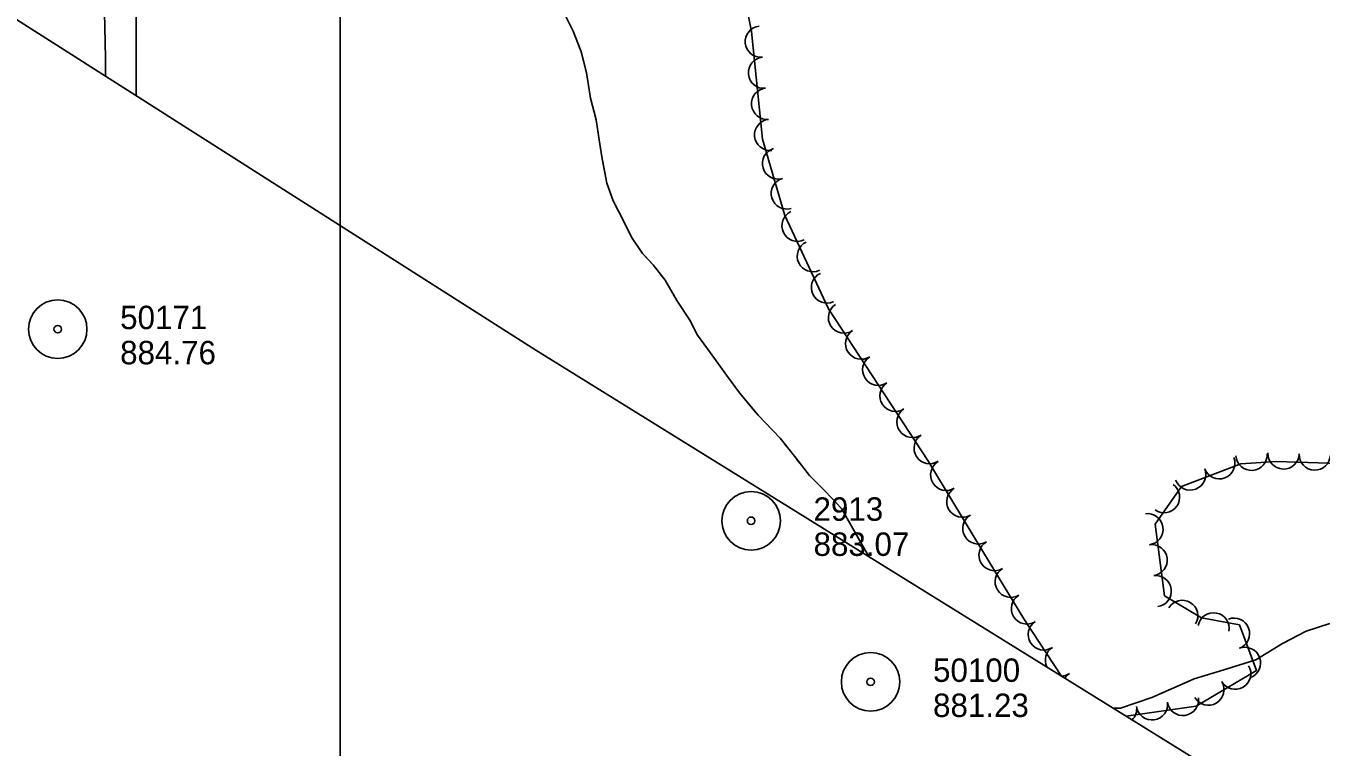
# Model space of a CAD drawing. Extents: x 353423 to 364002, y 127000 to 201942.
# Drawn here: x 359919.4 to 360251.3, y 130714.6 to 130899.3 of the extents above; entities that cross this region are included whole.
import ezdxf

# ---------------------------------------------------------------- set-up
doc = ezdxf.new("R2010")
doc.units = 0
for name, color, linetype in [('E_FEN_Generic', 7, 'Continuous'), ('E_LAND_TreeLine', 7, 'Continuous'), ('E_MISCPROP', 7, 'Continuous'), ('E_RDWY_AsphConc', 7, 'Continuous'), ('E_RDWY_Gravel', 7, 'Continuous'), ('E_STRUCT_WingWall', 7, 'Continuous')]:
    doc.layers.add(name, color=color, linetype=linetype)

msp = doc.modelspace()

# ---------------------------------------------------------------- linework, layer by layer
at = {"layer": 'E_FEN_Generic'}
for points in [[(360020.36, 131084.55), (360037.05, 131064.19), (360050.89, 131058.97), (360062.77, 131046.05), (360074.31, 131013.79), (360075.54, 131000.66), (360082.44, 130983.18), (360079.94, 130962.57), (360083.17, 130951.05), (360095.74, 130938.44), (360100.48, 130922.14), (360105.38, 130897.89), (360108.13, 130870.34), (360113.86, 130850.79), (360125.1, 130826.82)], [(360201.35, 130722.48), (360219.3, 130725.05), (360234.76, 130734.22), (360230.35, 130745.9), (360220.61, 130747.71), (360211.18, 130753.37), (360208.73, 130771.69), (360215.51, 130781.34), (360230.68, 130787.17), (360239.82, 130787.79), (360255.88, 130787.23), (360273.72, 130793.31), (360281.74, 130801.28), (360288.05, 130802.01), (360301.5, 130795.69), (360321.46, 130793.52), (360338.79, 130794.98), (360356.33, 130799.61), (360366.54, 130806.39), (360372.65, 130821.05), (360373.73, 130832.36)], [(360125.1, 130826.82), (360150.56, 130788.01), (360163.56, 130766.39), (360175.11, 130747.41), (360184.74, 130732.78)]]:
    msp.add_lwpolyline(points, dxfattribs=at)
for centre, start, end in [((360107.74, 130895.29), 95.704, 275.6887), ((360108.53, 130887.33), 95.704, 275.6887), ((360109.33, 130879.37), 95.704, 275.6887), ((360110.12, 130871.41), 95.704, 275.6887), ((360112.14, 130864.09), 106.3538, 286.3385), ((360114.39, 130856.41), 106.3538, 286.3385), ((360117.15, 130848.13), 115.1311, 295.1158), ((360121.05, 130840.35), 115.1311, 295.1158), ((360124.68, 130832.32), 115.1311, 295.1158), ((360129.04, 130824.63), 123.2742, 303.2588), ((360133.43, 130817.94), 123.2742, 303.2588), ((360137.82, 130811.25), 123.2742, 303.2588), ((360142.21, 130804.56), 123.2742, 303.2588), ((360146.59, 130797.87), 123.2742, 303.2588), ((360150.98, 130791.19), 123.2742, 303.2588), ((360225.2, 130787.3), 201.0348, 21.0195), ((360233.46, 130789.46), 183.92, 3.9047), ((360241.66, 130789.82), 177.9954, 357.9801), ((360249.66, 130789.54), 177.9954, 357.9801), ((360155.23, 130784.31), 121.0357, 301.0203), ((360217.73, 130784.43), 201.0348, 21.0195), ((360211.03, 130778.6), 234.8841, 54.8687), ((360159.35, 130777.46), 121.0357, 301.0203), ((360163.47, 130770.6), 121.0357, 301.0203), ((360206.78, 130770.4), 277.6329, 97.6176), ((360167.61, 130763.77), 121.3166, 301.3013), ((360207.85, 130762.48), 277.6329, 97.6176), ((360171.77, 130756.94), 121.3166, 301.3013), ((360208.91, 130754.55), 277.6329, 97.6176), ((360175.92, 130750.1), 121.3166, 301.3013), ((360215.7, 130748.21), 329.0278, 149.0124), ((360223.7, 130745.01), 349.5138, 169.4985), ((360180.23, 130743.45), 123.3673, 303.3519), ((360228.96, 130743.65), 290.676, 110.6607), ((360184.62, 130736.77), 123.3673, 204.4718), ((360231.79, 130736.16), 290.676, 110.6607), ((360229.27, 130733.4), 210.6977, 30.6824), ((360184.62, 130736.77), 271.9214, 303.3519), ((360189.02, 130730.09), 123.3673, 147.7235), ((360222.39, 130729.32), 210.6977, 30.6824), ((360200.04, 130724.41), 314.4876, 8.1279), ((360207.95, 130725.54), 188.1432, 8.1279), ((360215.87, 130726.68), 188.1432, 8.1279)]:
    msp.add_arc(centre, 4, start, end, dxfattribs=at)
at = {"layer": 'E_LAND_TreeLine'}
msp.add_line((360000, 129000), (360000, 131500), dxfattribs=at)
at = {"layer": 'E_MISCPROP'}
for points in [[(359945.82, 131045.66), (359945.19, 131033.55), (359944.79, 131021.49), (359944.56, 131008.24), (359945.05, 130991.8), (359946.16, 130973.54), (359946.99, 130956.01), (359947.26, 130939.46), (359947.5, 130918.93), (359947.68, 130896.63), (359947.7, 130881.48)], [(359939.81, 130886.51), (359939.87, 130891.15), (359939.48, 130906.79), (359939.39, 130923.06), (359939.58, 130939.67), (359939.2, 130955.94), (359938.42, 130972.49), (359937.29, 130986.55), (359935.74, 130993.89), (359932.42, 131001.76), (359928.13, 131008.89), (359923.21, 131014.88), (359918.22, 131019.06)]]:
    msp.add_lwpolyline(points, dxfattribs=at)
at = {"layer": 'E_RDWY_AsphConc'}
for centre, radius in [((359927.59, 130821.65), 7.5), ((359927.59, 130821.65), 7.5), ((359927.59, 130821.65), 7.5), ((359927.59, 130821.65), 0.96), ((359927.59, 130821.65), 0.96), ((359927.59, 130821.65), 0.96), ((360105.24, 130772.57), 7.5), ((360105.24, 130772.57), 7.5), ((360105.24, 130772.57), 7.5), ((360105.24, 130772.57), 0.96), ((360105.24, 130772.57), 0.96), ((360105.24, 130772.57), 0.96), ((360135.86, 130731.3), 7.5), ((360135.86, 130731.3), 7.5), ((360135.86, 130731.3), 7.5), ((360135.86, 130731.3), 0.96), ((360135.86, 130731.3), 0.96), ((360135.86, 130731.3), 0.96)]:
    msp.add_circle(centre, radius, dxfattribs=at)
at = {"layer": 'E_RDWY_Gravel'}
for points in [[(360050.1, 130816.27), (359672.48, 131056.75), (359280.39, 131500.31), (359008.41, 131703.83)], [(360890.85, 129892.34), (360864.93, 129951.48), (360811.44, 130022.72), (360751.88, 130104.24), (360693.11, 130184.1), (360634.83, 130262.2), (360581.75, 130333.33), (360535.33, 130396.83), (360472.15, 130481.62), (360427.96, 130541.99), (360394.86, 130584.01), (360373.29, 130615.86), (360050.1, 130816.27)]]:
    msp.add_lwpolyline(points, dxfattribs=at)
at = {"layer": 'E_STRUCT_WingWall'}
for points in [[(360057.5, 130902.27), (360059.64, 130898.02), (360061.65, 130892.92), (360063.06, 130887.29), (360064.1, 130880.84), (360065.51, 130875.25), (360066.34, 130870.11), (360067.06, 130865.31), (360068.28, 130859.06), (360069.93, 130854.53), (360072.62, 130849.24), (360074.59, 130845.24), (360077.4, 130841.04), (360080.13, 130838.16), (360083.2, 130834.21), (360086.23, 130829.03), (360089.52, 130823.95)], [(360059.41, 130898.47), (360059.64, 130898.02), (360060.19, 130896.62)], [(360061.66, 130892.9), (360063.06, 130887.29), (360064.1, 130880.84), (360065.51, 130875.25), (360066.34, 130870.11), (360067.06, 130865.31), (360067.22, 130864.47)], [(360067.22, 130864.47), (360068.28, 130859.06), (360069.93, 130854.53), (360072.62, 130849.24), (360074.59, 130845.24), (360077.4, 130841.04), (360079.61, 130838.7)], [(360082.12, 130835.59), (360083.2, 130834.21), (360083.32, 130834)], [(360085.34, 130830.54), (360086.23, 130829.03), (360086.36, 130828.82)], [(360088.54, 130825.47), (360089.52, 130823.95)], [(360089.52, 130823.95), (360091.54, 130820.13), (360094.78, 130815.64), (360098.92, 130809.86), (360102.28, 130805.31), (360106.38, 130800.42)], [(360089.52, 130823.95), (360091.54, 130820.13), (360094.78, 130815.64), (360098.92, 130809.86), (360102.28, 130805.31), (360107.07, 130799.6), (360112.71, 130793.72), (360116.66, 130788.68), (360120.2, 130784.17), (360124.31, 130780.03), (360128.38, 130775.71), (360133.44, 130766.81), (360135.38, 130763.39)], [(360109.1, 130797.49), (360110.48, 130796.04)], [(360113.19, 130793.11), (360114.43, 130791.53)], [(360116.9, 130788.39), (360118.13, 130786.81)], [(360120.66, 130783.71), (360124.31, 130780.03), (360128.38, 130775.71), (360133.44, 130766.81), (360135.38, 130763.39)], [(360253.49, 130746.25), (360247.45, 130744.31), (360241.36, 130741.09), (360234.55, 130736.98), (360227.2, 130734.66), (360218.73, 130732.04), (360207.94, 130727.3), (360199.85, 130724.53), (360198, 130724.56)], [(360249.88, 130745.09), (360247.98, 130744.48)], [(360244.41, 130742.7), (360241.36, 130741.09), (360234.55, 130736.98), (360227.2, 130734.66), (360218.73, 130732.04), (360217.79, 130731.62)], [(360217.79, 130731.62), (360207.94, 130727.3), (360199.85, 130724.53), (360198, 130724.56)]]:
    msp.add_lwpolyline(points, dxfattribs=at)

# ---------------------------------------------------------------- texts
at = {"layer": 'E_RDWY_AsphConc'}
for s, p in [('50171', (359943.59, 130821.65)), ('50171', (359943.59, 130821.65)), ('50171', (359943.59, 130821.65)), ('884.76', (359943.59, 130812.65)), ('884.76', (359943.59, 130812.65)), ('884.76', (359943.59, 130812.65)), ('2913', (360121.24, 130772.57)), ('2913', (360121.24, 130772.57)), ('2913', (360121.24, 130772.57)), ('883.07', (360121.24, 130763.57)), ('883.07', (360121.24, 130763.57)), ('883.07', (360121.24, 130763.57)), ('50100', (360151.86, 130731.3)), ('50100', (360151.86, 130731.3)), ('50100', (360151.86, 130731.3)), ('881.23', (360151.86, 130722.3)), ('881.23', (360151.86, 130722.3)), ('881.23', (360151.86, 130722.3))]:
    msp.add_text(s, height=6, dxfattribs=at).set_placement(p)

doc.saveas('drawing.dxf')
